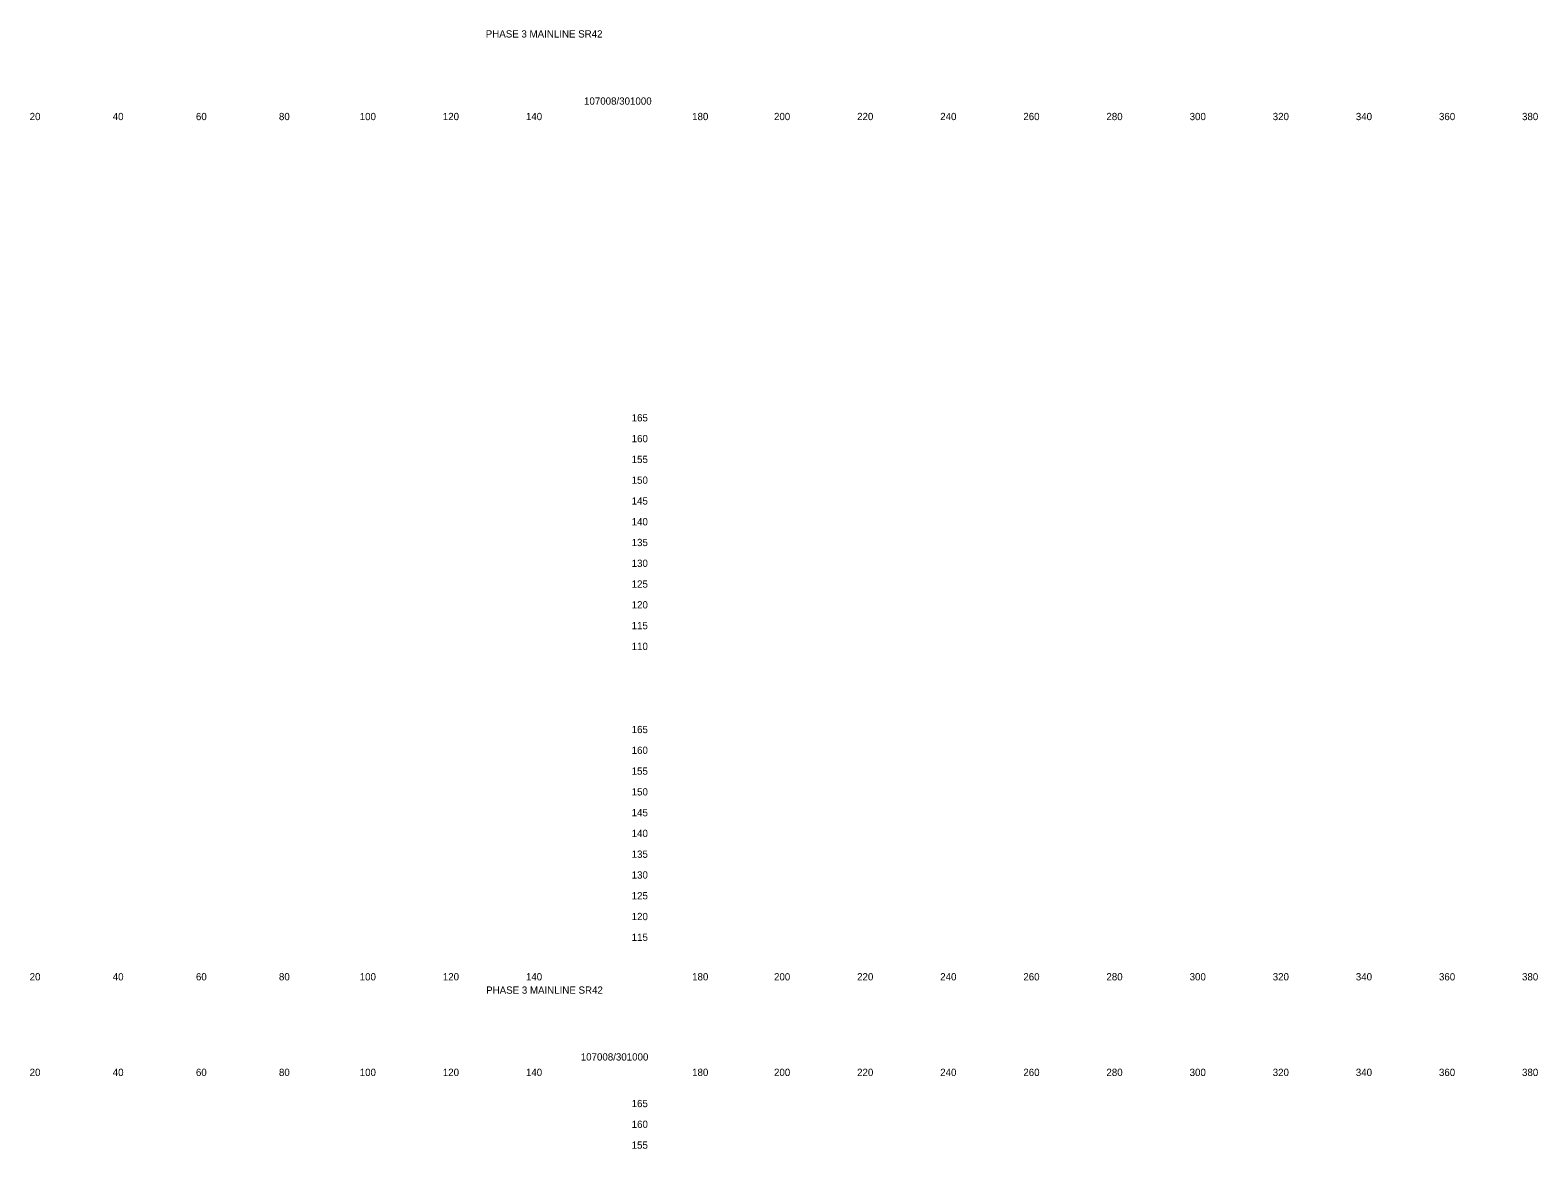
# Model space of a CAD drawing. Extents: x 21281 to 22024, y 6472 to 15198.
# Drawn here: x 21661.4 to 22024.2, y 9194.8 to 9464 of the extents above; entities that cross this region are included whole.
import ezdxf

# ---------------------------------------------------------------- set-up
doc = ezdxf.new("R2010")
doc.units = 0
doc.layers.add('Draft_XS_Grid', color=7, linetype='Continuous')
doc.layers.add('Draft_XS_Text', color=7, linetype='Continuous')

msp = doc.modelspace()

# ---------------------------------------------------------------- texts
at = {"layer": 'Draft_XS_Grid'}
for s, p in [('  165  ', (21804.84, 9369.84)), ('  160  ', (21804.84, 9364.84)), ('  155  ', (21804.84, 9359.84)), ('  150  ', (21804.84, 9354.84)), ('  145  ', (21804.84, 9349.84)), ('  140  ', (21804.84, 9344.84)), ('  135  ', (21804.84, 9339.84)), ('  130  ', (21804.84, 9334.84)), ('  125  ', (21804.84, 9329.84)), ('  120  ', (21804.84, 9324.84)), ('  115  ', (21804.84, 9319.84)), ('  110  ', (21804.84, 9314.84)), ('  165  ', (21804.84, 9294.84)), ('  160  ', (21804.84, 9289.84)), ('  155  ', (21804.84, 9284.84)), ('  150  ', (21804.84, 9279.84)), ('  145  ', (21804.84, 9274.84)), ('  140  ', (21804.84, 9269.84)), ('  135  ', (21804.84, 9264.84)), ('  130  ', (21804.84, 9259.84)), ('  125  ', (21804.84, 9254.84)), ('  120  ', (21804.84, 9249.84)), ('  115  ', (21804.84, 9244.84)), ('  165  ', (21804.84, 9204.84)), ('  160  ', (21804.84, 9199.84)), ('  155  ', (21804.84, 9194.84))]:
    msp.add_text(s, height=1.75, dxfattribs=at).set_placement(p)
at = {"layer": 'Draft_XS_Text'}
for s, p in [('PHASE 3 MAINLINE SR42', (21771.03, 9462.22)), ('107008/301000', (21794.68, 9446.06)), ('  20  ', (21659.95, 9442.34)), ('  40  ', (21679.95, 9442.34)), ('  60  ', (21699.97, 9442.34)), ('  80  ', (21719.95, 9442.34)), ('  100  ', (21739.39, 9442.34)), ('  120  ', (21759.39, 9442.34)), ('  140  ', (21779.39, 9442.34)), ('  180  ', (21819.39, 9442.34)), ('  200  ', (21839.1, 9442.34)), ('  220  ', (21859.1, 9442.34)), ('  240  ', (21879.1, 9442.34)), ('  260  ', (21899.11, 9442.34)), ('  280  ', (21919.1, 9442.34)), ('  300  ', (21939.13, 9442.34)), ('  320  ', (21959.13, 9442.34)), ('  340  ', (21979.13, 9442.34)), ('  360  ', (21999.14, 9442.34)), ('  380  ', (22019.13, 9442.34)), ('  20  ', (21659.95, 9235.34)), ('  40  ', (21679.95, 9235.34)), ('  60  ', (21699.97, 9235.34)), ('  80  ', (21719.95, 9235.34)), ('  100  ', (21739.39, 9235.34)), ('  120  ', (21759.39, 9235.34)), ('  140  ', (21779.39, 9235.34)), ('  180  ', (21819.39, 9235.34)), ('  200  ', (21839.1, 9235.34)), ('  220  ', (21859.1, 9235.34)), ('  240  ', (21879.1, 9235.34)), ('  260  ', (21899.11, 9235.34)), ('  280  ', (21919.1, 9235.34)), ('  300  ', (21939.13, 9235.34)), ('  320  ', (21959.13, 9235.34)), ('  340  ', (21979.13, 9235.34)), ('  360  ', (21999.14, 9235.34)), ('  380  ', (22019.13, 9235.34)), ('PHASE 3 MAINLINE SR42', (21771.12, 9232.13)), ('107008/301000', (21793.89, 9216.06)), ('  20  ', (21659.95, 9212.34)), ('  40  ', (21679.95, 9212.34)), ('  60  ', (21699.97, 9212.34)), ('  80  ', (21719.95, 9212.34)), ('  100  ', (21739.39, 9212.34)), ('  120  ', (21759.39, 9212.34)), ('  140  ', (21779.39, 9212.34)), ('  180  ', (21819.39, 9212.34)), ('  200  ', (21839.1, 9212.34)), ('  220  ', (21859.1, 9212.34)), ('  240  ', (21879.1, 9212.34)), ('  260  ', (21899.11, 9212.34)), ('  280  ', (21919.1, 9212.34)), ('  300  ', (21939.13, 9212.34)), ('  320  ', (21959.13, 9212.34)), ('  340  ', (21979.13, 9212.34)), ('  360  ', (21999.14, 9212.34)), ('  380  ', (22019.13, 9212.34))]:
    msp.add_text(s, height=1.75, dxfattribs=at).set_placement(p)

doc.saveas('drawing.dxf')
